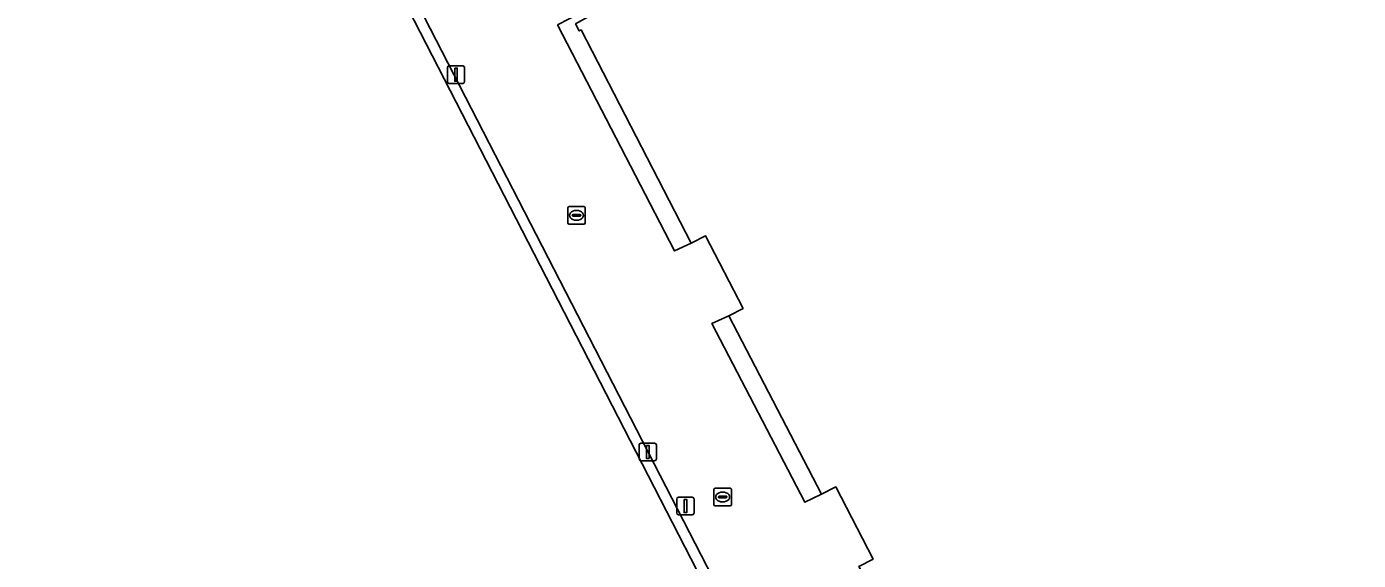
# Model space of a CAD drawing. Extents: x 158835 to 160077, y 386387 to 387778.
# Drawn here: x 159563.5 to 159639.8, y 387494.5 to 387525.1 of the extents above; entities that cross this region are included whole.
import ezdxf

# ---------------------------------------------------------------- set-up
doc = ezdxf.new("R2010")
doc.units = 0
for name, color, linetype in [('IMGEO_Groenvoorziening', 7, 'Continuous'), ('IMGEO_Hek', 7, 'Continuous'), ('IMGEO_Kolk', 7, 'Continuous'), ('IMGEO_Lichtmast', 7, 'Continuous'), ('IMGEO_Pand', 7, 'Continuous'), ('IMGEO_Terreindeel_open', 7, 'Continuous'), ('IMGEO_Voetpad_open', 7, 'Continuous')]:
    doc.layers.add(name, color=color, linetype=linetype)

msp = doc.modelspace()

# ---------------------------------------------------------------- linework, layer by layer
at = {"layer": 'IMGEO_Groenvoorziening'}
for points in [[(159616.342, 387467.171), (159611.915, 387475.776), (159599.454, 387500), (159586.615, 387524.959), (159570.791, 387555.718), (159518.128, 387528.666), (159532.881, 387500), (159534.319, 387497.107), (159534.94, 387495.858), (159536.097, 387493.631), (159545.89, 387474.584), (159547.077, 387472.304), (159547.645, 387471.204), (159563.695, 387440.125)], [(159563.94, 387440.9), (159533.555, 387500), (159518.951, 387528.406), (159570.543, 387554.916), (159598.772, 387500), (159615.515, 387467.428)]]:
    msp.add_lwpolyline(points, close=True, dxfattribs=at)
at = {"layer": 'IMGEO_Hek'}
for points in [[(159586.615, 387524.959), (159570.791, 387555.718), (159518.128, 387528.666)], [(159611.915, 387475.776), (159599.454, 387500), (159586.615, 387524.959)]]:
    msp.add_lwpolyline(points, dxfattribs=at)
at = {"layer": 'IMGEO_Kolk'}
for p, q in [((159594.579, 387514.746), (159595.431, 387514.746)), ((159594.504, 387513.82), (159594.504, 387514.672)), ((159594.763, 387514.24), (159594.763, 387514.252)), ((159595.201, 387514.203), (159594.803, 387514.203)), ((159594.806, 387514.289), (159595.204, 387514.289)), ((159595.015, 387513.966), (159594.99, 387513.966)), ((159594.992, 387514.526), (159595.017, 387514.526)), ((159595.247, 387514.252), (159595.247, 387514.24)), ((159595.505, 387514.672), (159595.505, 387513.82)), ((159595.431, 387513.746), (159594.579, 387513.746)), ((159602.883, 387497.67), (159602.883, 387498.522)), ((159602.958, 387498.596), (159603.81, 387498.596)), ((159603.142, 387498.09), (159603.142, 387498.102)), ((159603.58, 387498.053), (159603.182, 387498.053)), ((159603.185, 387498.139), (159603.583, 387498.139)), ((159603.371, 387498.376), (159603.396, 387498.376)), ((159603.626, 387498.102), (159603.626, 387498.09)), ((159603.884, 387498.522), (159603.884, 387497.67)), ((159603.81, 387497.596), (159602.958, 387497.596)), ((159603.394, 387497.816), (159603.369, 387497.816))]:
    msp.add_line(p, q, dxfattribs=at)
for points in [[(159594.579, 387514.746), (159595.431, 387514.746)], [(159594.504, 387513.82), (159594.504, 387514.672)], [(159595.505, 387514.672), (159595.505, 387513.82)], [(159595.431, 387513.746), (159594.579, 387513.746)], [(159602.883, 387497.67), (159602.883, 387498.522)], [(159602.958, 387498.596), (159603.81, 387498.596)], [(159603.884, 387498.522), (159603.884, 387497.67)], [(159603.81, 387497.596), (159602.958, 387497.596)]]:
    msp.add_lwpolyline(points, dxfattribs=at)
for centre, radius, start, end in [((159594.581, 387514.67), 0.0765, 91.55205, 178.44795), ((159594.581, 387514.67), 0.0765, 91.55205, 178.44795), ((159595.429, 387514.67), 0.0765, 1.55205, 88.44795), ((159595.429, 387514.67), 0.0765, 1.55205, 88.44795), ((159594.803, 387514.249), 0.0403, 85.87752, 175.75265), ((159594.8, 387514.239), 0.0366, 178.93798, 274.71019), ((159595.204, 387514.246), 0.043, 264.86636, 352.45326), ((159595.208, 387514.251), 0.0386, 1.73085, 96.63898), ((159594.581, 387513.822), 0.0765, 181.55205, 268.44795), ((159594.581, 387513.822), 0.0765, 181.55205, 268.44795), ((159595.429, 387513.822), 0.0765, 271.55205, 358.44795), ((159595.429, 387513.822), 0.0765, 271.55205, 358.44795), ((159602.96, 387498.52), 0.0765, 91.55205, 178.44795), ((159602.96, 387498.52), 0.0765, 91.55205, 178.44795), ((159603.182, 387498.099), 0.0403, 85.87752, 175.75265), ((159603.179, 387498.089), 0.0366, 178.93798, 274.71019), ((159603.583, 387498.096), 0.043, 264.86636, 352.45326), ((159603.587, 387498.101), 0.0386, 1.73085, 96.63898), ((159603.808, 387498.52), 0.0765, 1.55205, 88.44795), ((159603.808, 387498.52), 0.0765, 1.55205, 88.44795), ((159602.96, 387497.672), 0.0765, 181.55205, 268.44795), ((159602.96, 387497.672), 0.0765, 181.55205, 268.44795), ((159603.808, 387497.672), 0.0765, 271.55205, 358.44795), ((159603.808, 387497.672), 0.0765, 271.55205, 358.44795)]:
    msp.add_arc(centre, radius, start, end, dxfattribs=at)
for centre, major_axis, ratio, start_param, end_param in [((159594.991, 387514.246), (-0.387, 0.002), 0.722429, 4.712389, 7.853982), ((159595.016, 387514.246), (-0.39, 0.002), 0.717154, 1.570796, 4.712389), ((159603.37, 387498.096), (-0.387, 0.002), 0.722429, 4.712389, 7.853982), ((159603.395, 387498.096), (-0.39, 0.002), 0.717154, 1.570796, 4.712389)]:
    msp.add_ellipse(centre, major_axis=major_axis, ratio=ratio, start_param=start_param, end_param=end_param, dxfattribs=at)
at = {"layer": 'IMGEO_Lichtmast'}
for p, q in [((159587.599, 387521.914), (159587.599, 387522.714)), ((159587.599, 387522.714), (159587.599, 387521.914)), ((159587.699, 387522.814), (159588.489, 387522.814)), ((159588.489, 387522.814), (159587.699, 387522.814)), ((159588.589, 387522.714), (159588.589, 387521.914)), ((159588.589, 387521.914), (159588.589, 387522.714)), ((159588.489, 387521.814), (159587.699, 387521.814)), ((159587.699, 387521.814), (159588.489, 387521.814)), ((159598.595, 387500.28), (159598.595, 387501.08)), ((159598.595, 387501.08), (159598.595, 387500.28)), ((159598.695, 387501.18), (159599.485, 387501.18)), ((159599.485, 387501.18), (159598.695, 387501.18)), ((159599.585, 387501.08), (159599.585, 387500.28)), ((159599.585, 387500.28), (159599.585, 387501.08)), ((159599.485, 387500.18), (159598.695, 387500.18)), ((159598.695, 387500.18), (159599.485, 387500.18)), ((159600.751, 387497.181), (159600.751, 387497.981)), ((159600.751, 387497.981), (159600.751, 387497.181)), ((159600.851, 387498.081), (159601.641, 387498.081)), ((159601.641, 387498.081), (159600.851, 387498.081)), ((159601.741, 387497.981), (159601.741, 387497.181)), ((159601.741, 387497.181), (159601.741, 387497.981)), ((159601.641, 387497.081), (159600.851, 387497.081)), ((159600.851, 387497.081), (159601.641, 387497.081))]:
    msp.add_line(p, q, dxfattribs=at)
for points in [[(159588.019, 387522.689), (159588.169, 387522.689), (159588.169, 387521.939), (159588.019, 387521.939), (159588.019, 387522.689)], [(159599.015, 387501.055), (159599.165, 387501.055), (159599.165, 387500.305), (159599.015, 387500.305), (159599.015, 387501.055)], [(159601.171, 387497.956), (159601.321, 387497.956), (159601.321, 387497.206), (159601.171, 387497.206), (159601.171, 387497.956)]]:
    msp.add_lwpolyline(points, dxfattribs=at)
for centre, start, end in [((159587.699, 387522.714), 90, 180), ((159587.699, 387522.714), 90, 180), ((159588.489, 387522.714), 0, 90), ((159588.489, 387522.714), 360, 90), ((159587.699, 387521.914), 180, 270), ((159587.699, 387521.914), 180, 270), ((159588.489, 387521.914), 270, 0), ((159588.489, 387521.914), 270, 0), ((159598.695, 387501.08), 90, 180), ((159598.695, 387501.08), 90, 180), ((159599.485, 387501.08), 0, 90), ((159599.485, 387501.08), 360, 90), ((159598.695, 387500.28), 180, 270), ((159598.695, 387500.28), 180, 270), ((159599.485, 387500.28), 270, 0), ((159599.485, 387500.28), 270, 0), ((159600.851, 387497.981), 90, 180), ((159600.851, 387497.981), 90, 180), ((159601.641, 387497.981), 0, 90), ((159601.641, 387497.981), 360, 90), ((159600.851, 387497.181), 180, 270), ((159600.851, 387497.181), 180, 270), ((159601.641, 387497.181), 270, 0), ((159601.641, 387497.181), 270, 0)]:
    msp.add_arc(centre, 0.1, start, end, dxfattribs=at)
at = {"layer": 'IMGEO_Pand'}
msp.add_lwpolyline([(159594.948, 387525.224), (159595.161, 387524.816), (159595.264, 387524.877), (159601.587, 387512.657), (159602.395, 387513.075), (159604.551, 387508.911), (159603.743, 387508.492), (159609.056, 387498.254), (159609.864, 387498.673), (159612.004, 387494.535), (159611.197, 387494.115), (159617.497, 387481.901), (159617.4, 387481.849), (159617.573, 387481.532), (159617.629, 387481.427), (159619.76, 387482.532), (159650.198, 387498.32)], dxfattribs=at)
at = {"layer": 'IMGEO_Terreindeel_open'}
msp.add_lwpolyline([(159598.772, 387500), (159570.543, 387554.916), (159518.951, 387528.406), (159533.555, 387500), (159563.94, 387440.9), (159615.515, 387467.428)], close=True, dxfattribs=at)
at = {"layer": 'IMGEO_Voetpad_open'}
for points in [[(159570.791, 387555.718), (159586.615, 387524.959), (159599.454, 387500), (159611.915, 387475.776), (159616.342, 387467.171), (159617.013, 387465.815), (159627.454, 387445.487), (159662.536, 387377.187)], [(159611.197, 387494.115), (159612.004, 387494.535), (159609.864, 387498.673), (159609.056, 387498.254), (159608.099, 387497.797), (159602.764, 387508.05), (159603.743, 387508.492), (159604.551, 387508.911), (159602.395, 387513.075), (159601.587, 387512.657), (159600.618, 387512.207), (159593.909, 387525.173)]]:
    msp.add_lwpolyline(points, dxfattribs=at)
for points in [[(159593.909, 387525.173), (159600.618, 387512.207), (159601.587, 387512.657), (159595.264, 387524.877), (159595.161, 387524.816), (159594.948, 387525.224), (159596.75, 387526.225), (159596.582, 387526.552)], [(159609.056, 387498.254), (159603.743, 387508.492), (159602.764, 387508.05), (159608.099, 387497.797)]]:
    msp.add_lwpolyline(points, close=True, dxfattribs=at)

doc.saveas('drawing.dxf')
